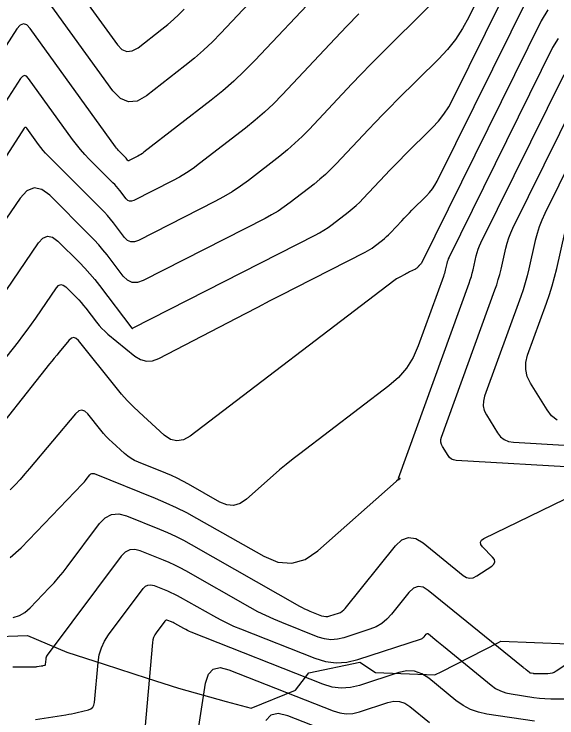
# Model space of a CAD drawing. Extents: x 1354696 to 1366163, y 660729 to 670380.
# Drawn here: x 1361604 to 1361649.2, y 664898.2 to 664956.7 of the extents above; entities that cross this region are included whole.
import ezdxf

# ---------------------------------------------------------------- set-up
doc = ezdxf.new("R2010")
doc.units = 0
doc.layers.add('R_Contours', color=7, linetype='Continuous')
doc.layers.add('R_Erosion', color=7, linetype='Continuous')

msp = doc.modelspace()

# ---------------------------------------------------------------- linework, layer by layer
at = {"layer": 'R_Contours'}
for points in [[(1361645.031, 664962.927), (1361641.851, 664956.491), (1361641.331, 664955.54), (1361640.739, 664954.64), (1361640.074, 664953.793), (1361639.336, 664952.999), (1361635.913, 664949.601), (1361635.305, 664948.992), (1361634.702, 664948.378), (1361634.104, 664947.759), (1361633.512, 664947.134), (1361630.83, 664944.281), (1361630.394, 664943.835), (1361629.941, 664943.408), (1361629.472, 664942.998), (1361628.987, 664942.606), (1361627.014, 664941.074), (1361626.512, 664940.704), (1361625.995, 664940.358), (1361625.462, 664940.037), (1361624.914, 664939.742), (1361614.77, 664934.575), (1361614.298, 664934.41), (1361613.865, 664934.418), (1361613.472, 664934.599), (1361613.117, 664934.951), (1361611.779, 664936.706), (1361611.437, 664937.139), (1361611.082, 664937.559), (1361610.712, 664937.967), (1361610.328, 664938.362), (1361607.011, 664941.666), (1361606.345, 664942.162), (1361605.714, 664942.289), (1361605.117, 664942.046), (1361604.556, 664941.435), (1361596.937, 664930.3)], [(1361628.613, 664962.99), (1361621.242, 664955.151), (1361620.535, 664954.428), (1361619.802, 664953.734), (1361619.041, 664953.069), (1361618.254, 664952.433), (1361615.053, 664949.949), (1361614.279, 664949.509), (1361613.556, 664949.429), (1361612.886, 664949.709), (1361612.268, 664950.351), (1361605.167, 664960.2)], [(1361601.769, 664931.427), (1361606.064, 664937.705), (1361606.434, 664938.107), (1361606.826, 664938.267), (1361607.242, 664938.183), (1361607.68, 664937.857), (1361609.479, 664936.065), (1361609.921, 664935.61), (1361610.346, 664935.141), (1361610.755, 664934.658), (1361611.148, 664934.16), (1361613.848, 664930.62), (1361613.853, 664930.614), (1361613.859, 664930.609), (1361613.871, 664930.599), (1361613.874, 664930.598), (1361613.877, 664930.597), (1361613.88, 664930.597), (1361613.883, 664930.598), (1361613.934, 664930.624), (1361613.958, 664930.637), (1361629.081, 664938.34), (1361629.452, 664938.54), (1361629.812, 664938.757), (1361630.162, 664938.991), (1361630.501, 664939.242), (1361631.836, 664940.278), (1361632.165, 664940.543), (1361632.482, 664940.82), (1361632.788, 664941.109), (1361633.083, 664941.411), (1361634.897, 664943.341), (1361635.298, 664943.763), (1361635.702, 664944.182), (1361636.11, 664944.598), (1361636.521, 664945.01), (1361638.837, 664947.308), (1361639.336, 664947.846), (1361639.786, 664948.419), (1361640.187, 664949.027), (1361640.538, 664949.671), (1361645.972, 664960.668)], [(1361640.393, 664959.243), (1361635.305, 664954.192), (1361634.5, 664953.386), (1361633.702, 664952.574), (1361632.911, 664951.754), (1361632.127, 664950.927), (1361628.577, 664947.152), (1361628, 664946.562), (1361627.401, 664945.995), (1361626.78, 664945.453), (1361626.138, 664944.934), (1361623.526, 664942.907), (1361622.862, 664942.417), (1361622.178, 664941.959), (1361621.473, 664941.535), (1361620.747, 664941.143), (1361614.388, 664937.904), (1361614.059, 664937.79), (1361613.758, 664937.795), (1361613.484, 664937.921), (1361613.238, 664938.166), (1361612.307, 664939.387), (1361612.069, 664939.688), (1361611.822, 664939.98), (1361611.564, 664940.264), (1361611.297, 664940.539), (1361606.874, 664944.945), (1361606.659, 664945.167), (1361606.454, 664945.398), (1361606.259, 664945.637), (1361606.073, 664945.884), (1361605.093, 664947.244), (1361605.04, 664947.299), (1361604.988, 664947.316), (1361604.938, 664947.296), (1361604.888, 664947.239), (1361597.228, 664935.374)], [(1361608.66, 664959.708), (1361612.634, 664954.196), (1361613.016, 664953.799), (1361613.431, 664953.626), (1361613.877, 664953.675), (1361614.356, 664953.947), (1361616.335, 664955.483), (1361616.822, 664955.876), (1361617.292, 664956.287), (1361617.746, 664956.716), (1361618.183, 664957.163)], [(1361629.356, 664958.514), (1361624.071, 664952.892), (1361623.211, 664952.014), (1361622.32, 664951.17), (1361621.396, 664950.362), (1361620.44, 664949.59), (1361614.842, 664945.247), (1361614.722, 664945.158), (1361614.598, 664945.075), (1361614.47, 664944.998), (1361614.339, 664944.927), (1361613.623, 664944.563), (1361613.582, 664944.549), (1361613.544, 664944.549), (1361613.51, 664944.565), (1361613.479, 664944.596), (1361613.362, 664944.749), (1361613.333, 664944.787), (1361613.302, 664944.823), (1361613.269, 664944.859), (1361613.236, 664944.893), (1361612.795, 664945.332), (1361612.712, 664945.418), (1361612.633, 664945.507), (1361612.558, 664945.599), (1361612.486, 664945.695), (1361605.387, 664955.542), (1361605.103, 664955.838), (1361604.825, 664955.931), (1361604.552, 664955.823), (1361604.284, 664955.513), (1361597.918, 664945.654)], [(1361600.297, 664924.3), (1361604.401, 664929.489), (1361604.776, 664929.971), (1361605.142, 664930.459), (1361605.499, 664930.954), (1361605.848, 664931.455), (1361607.572, 664933.975), (1361607.75, 664934.168), (1361607.939, 664934.245), (1361608.139, 664934.205), (1361608.35, 664934.048), (1361609.214, 664933.186), (1361609.427, 664932.968), (1361609.631, 664932.742), (1361609.828, 664932.51), (1361610.017, 664932.27), (1361610.9, 664931.113), (1361611.116, 664930.846), (1361611.347, 664930.593), (1361611.592, 664930.355), (1361611.852, 664930.13), (1361614.098, 664928.301), (1361614.57, 664928.005), (1361615.058, 664927.873), (1361615.563, 664927.904), (1361616.085, 664928.098), (1361623.285, 664931.842), (1361624.318, 664932.377), (1361625.351, 664932.911), (1361626.386, 664933.442), (1361627.422, 664933.971), (1361633.248, 664936.938), (1361633.441, 664937.043), (1361633.629, 664937.156), (1361633.812, 664937.278), (1361633.989, 664937.409), (1361634.686, 664937.949), (1361634.857, 664938.088), (1361635.022, 664938.232), (1361635.182, 664938.383), (1361635.336, 664938.541), (1361636.282, 664939.548), (1361636.492, 664939.768), (1361636.702, 664939.987), (1361636.915, 664940.203), (1361637.13, 664940.418), (1361638.338, 664941.618), (1361638.598, 664941.898), (1361638.833, 664942.197), (1361639.042, 664942.514), (1361639.226, 664942.85), (1361646.924, 664958.429)], [(1361648.415, 664957.096), (1361647.876, 664956.19), (1361637.913, 664936.03), (1361637.898, 664936.002), (1361637.88, 664935.975), (1361637.861, 664935.95), (1361637.839, 664935.927), (1361637.738, 664935.827), (1361637.72, 664935.809), (1361637.703, 664935.791), (1361637.685, 664935.773), (1361637.668, 664935.754), (1361637.589, 664935.671), (1361637.576, 664935.657), (1361637.563, 664935.645), (1361637.549, 664935.633), (1361637.535, 664935.621), (1361637.477, 664935.576), (1361637.462, 664935.565), (1361637.447, 664935.555), (1361637.431, 664935.546), (1361637.415, 664935.537), (1361636.929, 664935.29), (1361636.843, 664935.246), (1361636.757, 664935.201), (1361636.671, 664935.157), (1361636.585, 664935.112), (1361636.066, 664934.843), (1361635.953, 664934.78), (1361635.842, 664934.714), (1361635.734, 664934.642), (1361635.63, 664934.566), (1361618.691, 664921.636), (1361618.136, 664921.322), (1361617.592, 664921.232), (1361617.057, 664921.368), (1361616.532, 664921.729), (1361614.45, 664923.622), (1361613.94, 664924.105), (1361613.45, 664924.607), (1361612.981, 664925.128), (1361612.533, 664925.669), (1361609.414, 664929.583), (1361609.216, 664929.77), (1361609.015, 664929.834), (1361608.813, 664929.775), (1361608.609, 664929.593), (1361607.791, 664928.621), (1361607.588, 664928.377), (1361607.386, 664928.132), (1361607.186, 664927.885), (1361606.988, 664927.637), (1361600.154, 664918.996)], [(1361632.701, 664956.769), (1361631.717, 664955.749), (1361630.741, 664954.72), (1361626.324, 664950.022), (1361625.606, 664949.288), (1361624.86, 664948.583), (1361624.088, 664947.907), (1361623.289, 664947.262), (1361619.475, 664944.303), (1361618.935, 664943.904), (1361618.379, 664943.532), (1361617.805, 664943.187), (1361617.215, 664942.868), (1361614.006, 664941.233), (1361613.821, 664941.169), (1361613.651, 664941.172), (1361613.497, 664941.243), (1361613.359, 664941.381), (1361612.835, 664942.068), (1361612.701, 664942.237), (1361612.562, 664942.402), (1361612.417, 664942.562), (1361612.266, 664942.716), (1361610.291, 664944.684), (1361609.919, 664945.07), (1361609.564, 664945.47), (1361609.225, 664945.884), (1361608.903, 664946.312), (1361605.24, 664951.393), (1361605.072, 664951.568), (1361604.907, 664951.624), (1361604.745, 664951.56), (1361604.586, 664951.376), (1361597.573, 664940.514)], [(1361649.284, 664954.719), (1361648.827, 664953.951), (1361640.21, 664936.513), (1361640.152, 664936.386), (1361640.101, 664936.257), (1361640.059, 664936.124), (1361640.024, 664935.989), (1361639.9, 664935.443), (1361639.867, 664935.308), (1361639.829, 664935.173), (1361639.788, 664935.04), (1361639.742, 664934.907), (1361637.65, 664929.135), (1361637.225, 664928.173), (1361636.678, 664927.301), (1361636.009, 664926.519), (1361635.219, 664925.825), (1361627.809, 664920.177), (1361627.24, 664919.735), (1361626.679, 664919.283), (1361626.126, 664918.821), (1361625.582, 664918.349), (1361623.359, 664916.384), (1361622.84, 664916.033), (1361622.302, 664915.878), (1361621.743, 664915.919), (1361621.163, 664916.156), (1361618.537, 664917.65), (1361618.078, 664917.9), (1361617.611, 664918.135), (1361617.137, 664918.355), (1361616.655, 664918.558), (1361614.382, 664919.472), (1361614.069, 664919.614), (1361613.772, 664919.782), (1361613.492, 664919.976), (1361613.228, 664920.196), (1361612.204, 664921.127), (1361611.953, 664921.365), (1361611.712, 664921.612), (1361611.481, 664921.868), (1361611.261, 664922.134), (1361610.185, 664923.485), (1361609.932, 664923.722), (1361609.678, 664923.804), (1361609.422, 664923.729), (1361609.163, 664923.498), (1361605.337, 664918.95), (1361604.944, 664918.492), (1361604.545, 664918.04), (1361604.138, 664917.595), (1361603.724, 664917.156)], [(1361603.724, 664911.55), (1361604.649, 664912.356), (1361609.744, 664917.663), (1361609.825, 664917.751), (1361609.904, 664917.841), (1361609.98, 664917.933), (1361610.053, 664918.028), (1361610.34, 664918.412), (1361610.417, 664918.491), (1361610.503, 664918.534), (1361610.6, 664918.542), (1361610.706, 664918.515), (1361615.789, 664916.471), (1361616.666, 664916.101), (1361617.529, 664915.702), (1361618.378, 664915.274), (1361619.214, 664914.817), (1361624.802, 664911.64), (1361625.989, 664911.154), (1361627.134, 664911.07), (1361628.237, 664911.387), (1361629.299, 664912.106), (1361635.814, 664917.865), (1361635.833, 664917.882), (1361635.851, 664917.9), (1361635.868, 664917.918), (1361635.884, 664917.938), (1361635.969, 664918.043), (1361635.974, 664918.048), (1361635.98, 664918.051), (1361635.986, 664918.05), (1361635.992, 664918.046), (1361636.025, 664918.019), (1361636.028, 664918.017), (1361636.031, 664918.017), (1361636.034, 664918.017), (1361636.036, 664918.018), (1361636.049, 664918.027), (1361636.051, 664918.028), (1361636.052, 664918.03), (1361636.051, 664918.032), (1361636.05, 664918.034), (1361636.041, 664918.043), (1361636.04, 664918.045), (1361636.04, 664918.047), (1361636.04, 664918.048), (1361636.043, 664918.05), (1361636.129, 664918.092), (1361636.14, 664918.098), (1361636.143, 664918.103), (1361636.138, 664918.107), (1361636.125, 664918.109), (1361636.019, 664918.115), (1361636.015, 664918.116), (1361636.012, 664918.119), (1361636.008, 664918.126), (1361636.007, 664918.13), (1361636.007, 664918.134), (1361641.886, 664934.355), (1361641.982, 664934.633), (1361642.069, 664934.913), (1361642.147, 664935.195), (1361642.216, 664935.481), (1361642.477, 664936.627), (1361642.55, 664936.91), (1361642.64, 664937.188), (1361642.746, 664937.46), (1361642.868, 664937.727), (1361649.779, 664951.712)], [(1361651.378, 664918.999), (1361640.794, 664919.621), (1361640.589, 664919.655), (1361640.41, 664919.733), (1361640.256, 664919.854), (1361640.128, 664920.019), (1361639.668, 664920.763), (1361639.577, 664920.951), (1361639.533, 664921.144), (1361639.536, 664921.343), (1361639.587, 664921.546), (1361644.029, 664933.803), (1361644.175, 664934.226), (1361644.308, 664934.652), (1361644.427, 664935.083), (1361644.533, 664935.518), (1361644.93, 664937.264), (1361645.042, 664937.697), (1361645.178, 664938.12), (1361645.34, 664938.535), (1361645.526, 664938.94), (1361650.731, 664949.473)], [(1361651.682, 664947.235), (1361648.183, 664940.154), (1361647.933, 664939.609), (1361647.717, 664939.052), (1361647.533, 664938.483), (1361647.383, 664937.902), (1361646.85, 664935.555), (1361646.707, 664934.971), (1361646.547, 664934.392), (1361646.369, 664933.819), (1361646.173, 664933.25), (1361643.167, 664924.957), (1361643.066, 664924.553), (1361643.059, 664924.159), (1361643.147, 664923.774), (1361643.328, 664923.399), (1361644.243, 664921.918), (1361644.498, 664921.591), (1361644.804, 664921.35), (1361645.161, 664921.196), (1361645.57, 664921.127), (1361666.63, 664919.889)], [(1361649.198, 664922.967), (1361648.74, 664923.328), (1361648.359, 664923.818), (1361646.989, 664926.035), (1361646.717, 664926.597), (1361646.586, 664927.173), (1361646.596, 664927.764), (1361646.748, 664928.369), (1361648.317, 664932.698), (1361648.563, 664933.412), (1361648.787, 664934.132), (1361648.988, 664934.859), (1361649.167, 664935.592), (1361649.837, 664938.539)], [(1361603.975, 664906.541), (1361604.486, 664906.711), (1361604.953, 664906.98), (1361605.375, 664907.347), (1361606.977, 664909.016), (1361607.37, 664909.439), (1361607.75, 664909.873), (1361608.117, 664910.319), (1361608.469, 664910.776), (1361611.152, 664914.368), (1361611.622, 664914.849), (1361612.153, 664915.115), (1361612.744, 664915.164), (1361613.396, 664914.998), (1361616.124, 664913.9), (1361616.8, 664913.615), (1361617.466, 664913.307), (1361618.121, 664912.977), (1361618.766, 664912.625), (1361627.788, 664907.495), (1361627.995, 664907.382), (1361628.206, 664907.276), (1361628.421, 664907.178), (1361628.639, 664907.087), (1361629.617, 664906.7), (1361629.788, 664906.648), (1361629.961, 664906.627), (1361630.135, 664906.638), (1361630.309, 664906.679), (1361631.009, 664906.909), (1361631.176, 664906.977), (1361631.329, 664907.067), (1361631.467, 664907.179), (1361631.589, 664907.311), (1361635.75, 664912.501), (1361636.284, 664913.002), (1361636.849, 664913.21), (1361637.445, 664913.126), (1361638.073, 664912.75), (1361641.39, 664910.057), (1361641.663, 664909.889), (1361641.941, 664909.824), (1361642.224, 664909.862), (1361642.512, 664910.003), (1361643.757, 664910.828), (1361643.948, 664910.998), (1361644.025, 664911.181), (1361643.988, 664911.375), (1361643.836, 664911.582), (1361643.001, 664912.432), (1361642.852, 664912.634), (1361642.822, 664912.816), (1361642.911, 664912.978), (1361643.119, 664913.119), (1361651.715, 664917.314)], [(1361651.542, 664903.68), (1361649.122, 664902.077), (1361648.963, 664901.987), (1361648.795, 664901.922), (1361648.62, 664901.884), (1361648.437, 664901.871), (1361647.403, 664901.87), (1361647.359, 664901.871), (1361647.315, 664901.873), (1361647.271, 664901.877), (1361647.228, 664901.883), (1361647.053, 664901.909), (1361647.01, 664901.918), (1361646.97, 664901.933), (1361646.933, 664901.952), (1361646.897, 664901.978), (1361646.619, 664902.206), (1361646.561, 664902.253), (1361646.503, 664902.301), (1361646.445, 664902.348), (1361646.387, 664902.395), (1361638.49, 664908.804), (1361638.053, 664909.066), (1361637.637, 664909.124), (1361637.244, 664908.979), (1361636.872, 664908.63), (1361635.416, 664906.815), (1361635.037, 664906.405), (1361634.613, 664906.061), (1361634.142, 664905.784), (1361633.625, 664905.573), (1361631.465, 664904.864), (1361630.927, 664904.735), (1361630.391, 664904.703), (1361629.858, 664904.767), (1361629.329, 664904.928), (1361626.312, 664906.122), (1361625.639, 664906.402), (1361624.977, 664906.705), (1361624.325, 664907.031), (1361623.685, 664907.381), (1361618.317, 664910.433), (1361617.864, 664910.681), (1361617.403, 664910.913), (1361616.935, 664911.129), (1361616.459, 664911.33), (1361614.539, 664912.102), (1361614.081, 664912.219), (1361613.665, 664912.184), (1361613.292, 664911.998), (1361612.961, 664911.659), (1361606.801, 664903.412), (1361606.754, 664903.339), (1361606.718, 664903.262), (1361606.694, 664903.181), (1361606.68, 664903.095), (1361606.639, 664902.634), (1361606.632, 664902.604), (1361606.619, 664902.581), (1361606.597, 664902.563), (1361606.569, 664902.553), (1361606.441, 664902.521), (1361606.409, 664902.514), (1361606.376, 664902.507), (1361606.344, 664902.501), (1361606.311, 664902.495), (1361605.964, 664902.442), (1361605.952, 664902.44), (1361605.939, 664902.439), (1361605.926, 664902.437), (1361605.913, 664902.436), (1361605.861, 664902.432), (1361605.848, 664902.431), (1361605.836, 664902.43), (1361605.823, 664902.428), (1361605.81, 664902.427), (1361605.76, 664902.422), (1361605.747, 664902.42), (1361605.735, 664902.42), (1361605.722, 664902.419), (1361605.709, 664902.419), (1361604.191, 664902.413), (1361603.934, 664902.412)], [(1361605.832, 664898.079), (1361608.351, 664898.465), (1361608.587, 664898.504), (1361608.823, 664898.548), (1361609.057, 664898.597), (1361609.291, 664898.652), (1361610.222, 664898.88), (1361610.429, 664898.959), (1361610.582, 664899.085), (1361610.683, 664899.255), (1361610.731, 664899.471), (1361611.03, 664902.821), (1361611.128, 664903.443), (1361611.308, 664904.034), (1361611.569, 664904.594), (1361611.911, 664905.122), (1361614.77, 664908.95), (1361614.961, 664909.146), (1361615.177, 664909.254), (1361615.418, 664909.274), (1361615.683, 664909.206), (1361616.794, 664908.76), (1361617.069, 664908.643), (1361617.34, 664908.518), (1361617.607, 664908.384), (1361617.869, 664908.24), (1361620.619, 664906.677), (1361621.169, 664906.377), (1361621.729, 664906.096), (1361622.297, 664905.836), (1361622.876, 664905.595), (1361629.04, 664903.155), (1361629.928, 664902.886), (1361630.821, 664902.778), (1361631.719, 664902.833), (1361632.622, 664903.049), (1361637.918, 664904.788), (1361637.982, 664904.814), (1361638.04, 664904.848), (1361638.092, 664904.89), (1361638.139, 664904.941), (1361638.314, 664905.159), (1361638.359, 664905.202), (1361638.406, 664905.219), (1361638.457, 664905.212), (1361638.51, 664905.18), (1361639.211, 664904.611), (1361639.346, 664904.502), (1361639.481, 664904.392), (1361639.616, 664904.282), (1361639.75, 664904.172), (1361643.71, 664900.927), (1361644.089, 664900.656), (1361644.493, 664900.442), (1361644.923, 664900.286), (1361645.379, 664900.188), (1361647.252, 664899.91), (1361647.721, 664899.849), (1361648.191, 664899.806), (1361648.663, 664899.78), (1361649.136, 664899.772), (1361656.087, 664899.776)], [(1361647.323, 664897.93), (1361643.36, 664898.519), (1361642.659, 664898.67), (1361641.997, 664898.91), (1361641.375, 664899.239), (1361640.791, 664899.656), (1361638.537, 664901.503), (1361637.958, 664901.879), (1361637.346, 664902.082), (1361636.702, 664902.113), (1361636.026, 664901.972), (1361632.781, 664900.906), (1361632.012, 664900.722), (1361631.246, 664900.676), (1361630.485, 664900.767), (1361629.728, 664900.997), (1361618.782, 664905.329), (1361618.625, 664905.395), (1361618.47, 664905.465), (1361618.318, 664905.542), (1361618.169, 664905.623), (1361617.421, 664906.048), (1361617.35, 664906.087), (1361617.277, 664906.124), (1361617.204, 664906.158), (1361617.129, 664906.189), (1361616.827, 664906.311), (1361616.755, 664906.329), (1361616.689, 664906.324), (1361616.631, 664906.294), (1361616.579, 664906.241), (1361615.864, 664905.284), (1361615.743, 664905.097), (1361615.651, 664904.9), (1361615.588, 664904.691), (1361615.553, 664904.471), (1361614.823, 664896.309)], [(1361619.302, 664896.756), (1361619.975, 664901.091), (1361620.2, 664901.825), (1361620.598, 664902.254), (1361621.17, 664902.38), (1361621.916, 664902.202), (1361630.571, 664898.777), (1361631.119, 664898.611), (1361631.67, 664898.544), (1361632.224, 664898.578), (1361632.781, 664898.711), (1361635.13, 664899.483), (1361635.619, 664899.585), (1361636.085, 664899.562), (1361636.528, 664899.415), (1361636.948, 664899.143), (1361638.579, 664897.806)], [(1361631.414, 664896.557), (1361626.796, 664898.385), (1361626.006, 664898.573), (1361625.4, 664898.44), (1361624.978, 664897.985)]]:
    msp.add_lwpolyline(points, dxfattribs=at)
at = {"layer": 'R_Erosion'}
msp.add_lwpolyline([(1361601.954, 664904.949), (1361605.169, 664905.046), (1361608.44, 664903.671), (1361611.526, 664902.674), (1361615.126, 664901.518), (1361617.719, 664900.675), (1361621.694, 664899.574), (1361623.77, 664899.005), (1361627.435, 664900.503), (1361628.544, 664901.961), (1361632.801, 664902.839), (1361634.1, 664901.984), (1361639.039, 664901.774), (1361639.62, 664902.071), (1361644.32, 664904.466), (1361644.532, 664904.575), (1361650.108, 664904.353), (1361650.29, 664904.331), (1361656.038, 664902.487), (1361656.647, 664902.397), (1361657.274, 664902.304), (1361662.824, 664896.56)], dxfattribs=at)

doc.saveas('drawing.dxf')
